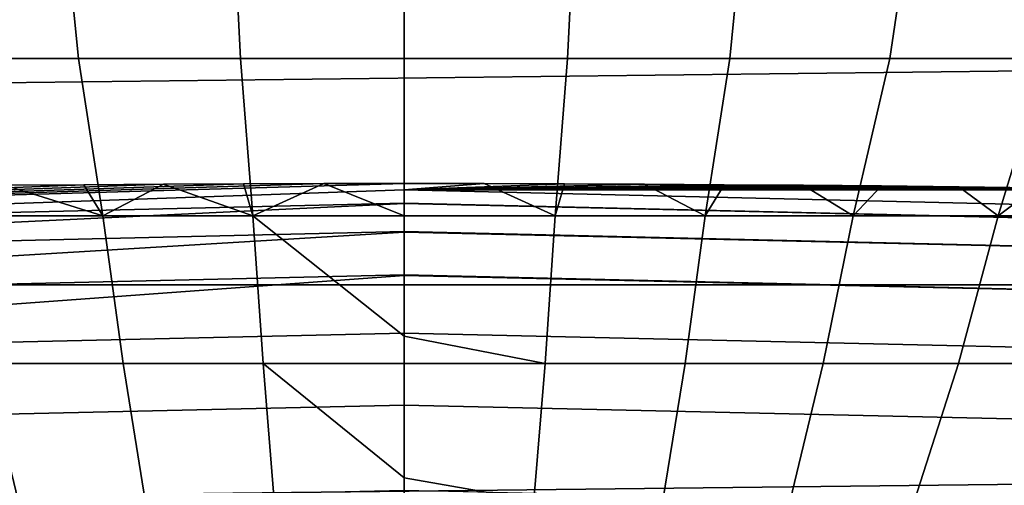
# Model space of a CAD drawing. Header units: metres. Extents: x -109 to 109, y -342 to 66.
# Tile 342 of 512: x -0.334 to 0.521, y 21.056 to 21.461. Entities that reach past the tile are written whole.
import ezdxf

# ---------------------------------------------------------------- set-up
doc = ezdxf.new("R2010")
doc.units = ezdxf.units.M
doc.layers.add('solid_K_24_62_16_000B91', color=7, linetype='CONTINUOUS')

msp = doc.modelspace()

# ---------------------------------------------------------------- linework, layer by layer
at = {"layer": 'solid_K_24_62_16_000B91'}
for points in [[(15.283257, 21.583902, 84.926178), (-15.283264, 21.583897, 84.926178), (-15.772194, 21.230322, 84.926178)], [(15.772186, 21.230328, 84.926178), (15.283257, 21.583902, 84.926178), (-15.772194, 21.230322, 84.926178)], [(-0.44317, 21.571323, -25.787323), (-0.297212, 21.571323, -25.75606), (-0.282831, 21.427015, -25.8388), (-0.421732, 21.427015, -25.868523)], [(-0.297212, 21.571323, -25.75606), (-0.149137, 21.571323, -25.737213), (-0.14192, 21.427015, -25.820883), (-0.282831, 21.427015, -25.8388)], [(-0.149137, 21.571323, -25.737213), (0, 21.571323, -25.730915), (0, 21.427015, -25.814896), (-0.14192, 21.427015, -25.820883)], [(0, 21.571323, -25.730915), (0.149137, 21.571323, -25.737213), (0.141919, 21.427015, -25.820883), (0, 21.427015, -25.814896)], [(0.297211, 21.571323, -25.75606), (0.28283, 21.427015, -25.8388), (0.141919, 21.427015, -25.820883), (0.149137, 21.571323, -25.737213)], [(0.44317, 21.571323, -25.787323), (0.421731, 21.427015, -25.868521), (0.28283, 21.427015, -25.8388), (0.297211, 21.571323, -25.75606)], [(0.585974, 21.571323, -25.83078), (0.557635, 21.427015, -25.909836), (0.421731, 21.427015, -25.868521), (0.44317, 21.571323, -25.787323)], [(-0.421732, 21.427015, -25.868523), (-0.282831, 21.427015, -25.8388), (-0.261604, 21.290215, -25.932297), (-0.39017, 21.290215, -25.959253)], [(-0.282831, 21.427015, -25.8388), (-0.14192, 21.427015, -25.820883), (-0.13125, 21.290215, -25.916048), (-0.261604, 21.290215, -25.932297)], [(0, 21.290215, -25.91062), (-0.13125, 21.290215, -25.916048), (-0.14192, 21.427015, -25.820883), (0, 21.427015, -25.814896)], [(0.13125, 21.290215, -25.916048), (0, 21.290215, -25.91062), (0, 21.427015, -25.814896), (0.141919, 21.427015, -25.820883)], [(0.13125, 21.290215, -25.916048), (0.141919, 21.427015, -25.820883), (0.28283, 21.427015, -25.8388), (0.261604, 21.290215, -25.932297)], [(0.261604, 21.290215, -25.932297), (0.28283, 21.427015, -25.8388), (0.421731, 21.427015, -25.868521), (0.39017, 21.290215, -25.959253)], [(0.39017, 21.290215, -25.959253), (0.421731, 21.427015, -25.868521), (0.557635, 21.427015, -25.909836), (0.516071, 21.290215, -25.996737)], [(0.516071, 21.290215, -25.996737), (0.557635, 21.427015, -25.909836), (0.689577, 21.427015, -25.96245), (0.638447, 21.290215, -26.044487)], [(-0.998438, 21.277843, -29.41346), (-1.014104, 21.288721, -29.262819), (0, 21.318186, -29.110363), (0, 21.312862, -29.262819)], [(-0.069706, 21.318127, -29.108812), (0, 21.318186, -29.110363), (-1.014104, 21.288721, -29.262819)], [(-0.139327, 21.317947, -29.104145), (-0.069706, 21.318127, -29.108812), (-1.014104, 21.288721, -29.262819)], [(-0.20888, 21.317652, -29.096359), (-0.139327, 21.317947, -29.104145), (-1.014104, 21.288721, -29.262819)], [(-0.277976, 21.317242, -29.085484), (-0.20888, 21.317652, -29.096359), (-1.014104, 21.288721, -29.262819)], [(-0.346566, 21.316725, -29.071526), (-0.277976, 21.317242, -29.085484), (-1.014104, 21.288721, -29.262819)], [(-0.39017, 21.290215, -29.040747), (-0.261604, 21.290215, -29.067703), (-0.346566, 21.316725, -29.071526)], [(-0.261604, 21.290215, -29.067703), (-0.277976, 21.317242, -29.085484), (-0.346566, 21.316725, -29.071526)], [(-0.261604, 21.290215, -29.067703), (-0.20888, 21.317652, -29.096359), (-0.277976, 21.317242, -29.085484)], [(-0.261604, 21.290215, -29.067703), (-0.13125, 21.290215, -29.083952), (-0.20888, 21.317652, -29.096359)], [(-0.13125, 21.290215, -29.083952), (-0.139327, 21.317947, -29.104145), (-0.20888, 21.317652, -29.096359)], [(-0.13125, 21.290215, -29.083952), (-0.069706, 21.318127, -29.108812), (-0.139327, 21.317947, -29.104145)], [(0, 21.185617, -29.003736), (0, 21.290215, -29.08938), (-0.069706, 21.318127, -29.108812), (-0.13125, 21.290215, -29.083952)], [(0, 21.290215, -29.08938), (0, 21.318186, -29.110363), (-0.069706, 21.318127, -29.108812)], [(0.069706, 21.318127, -29.108812), (0, 21.312862, -29.262819), (0, 21.318186, -29.110363)], [(0, 21.290215, -29.08938), (0.13125, 21.290215, -29.083952), (0.069706, 21.318127, -29.108812), (0, 21.318186, -29.110363)], [(0.069706, 21.318127, -29.108812), (0.139327, 21.317947, -29.104145), (0, 21.312862, -29.262819)], [(0.139327, 21.317947, -29.104145), (0.208881, 21.317652, -29.096359), (0, 21.312862, -29.262819)], [(0.208881, 21.317652, -29.096359), (0.277978, 21.317242, -29.085484), (0, 21.312862, -29.262819)], [(0.277978, 21.317242, -29.085484), (0.346568, 21.316725, -29.071526), (0, 21.312862, -29.262819)], [(0.346568, 21.316725, -29.071526), (0.414546, 21.316107, -29.054504), (0, 21.312862, -29.262819)], [(0.414546, 21.316107, -29.054504), (0.481794, 21.315393, -29.034439), (0, 21.312862, -29.262819)], [(0.13125, 21.290215, -29.083952), (0.139327, 21.317947, -29.104145), (0.069706, 21.318127, -29.108812)], [(0.13125, 21.290215, -29.083952), (0.261604, 21.290215, -29.067703), (0.208881, 21.317652, -29.096359), (0.139327, 21.317947, -29.104145)], [(0.261604, 21.290215, -29.067703), (0.277978, 21.317242, -29.085484), (0.208881, 21.317652, -29.096359)], [(0.261604, 21.290215, -29.067703), (0.39017, 21.290215, -29.040747), (0.346568, 21.316725, -29.071526), (0.277978, 21.317242, -29.085484)], [(0.39017, 21.290215, -29.040747), (0.414546, 21.316107, -29.054504), (0.346568, 21.316725, -29.071526)], [(0.39017, 21.290215, -29.040747), (0.516071, 21.290215, -29.003263), (0.481794, 21.315393, -29.034439), (0.414546, 21.316107, -29.054504)], [(-0.998438, 21.277843, -29.41346), (0, 21.312862, -29.262819), (0, 21.301256, -29.41346)], [(0.481794, 21.315393, -29.034439), (0.548257, 21.314594, -29.011337), (0, 21.312862, -29.262819)], [(0.548257, 21.314594, -29.011337), (0.613569, 21.313723, -28.985327), (0, 21.312862, -29.262819)], [(0.613569, 21.313723, -28.985327), (0.677745, 21.31279, -28.956398), (0, 21.312862, -29.262819)], [(0.677745, 21.31279, -28.956398), (1.014104, 21.288721, -29.262819), (0, 21.312862, -29.262819)], [(0.998438, 21.277843, -29.41346), (0, 21.301256, -29.41346), (0, 21.312862, -29.262819), (1.014104, 21.288721, -29.262819)], [(0.516071, 21.290215, -29.003263), (0.548257, 21.314594, -29.011337), (0.481794, 21.315393, -29.034439)], [(0.516071, 21.290215, -29.003263), (0.638447, 21.290215, -28.955513), (0.548257, 21.314594, -29.011337)], [(-0.998438, 21.277843, -29.41346), (0, 21.301256, -29.41346), (0, 21.300964, -29.415899), (-0.997279, 21.253145, -29.565153)], [(0, 21.300964, -29.415899), (0, 21.276531, -29.565153), (-0.997279, 21.253145, -29.565153)], [(0.998438, 21.277843, -29.41346), (0, 21.300964, -29.415899), (0, 21.301256, -29.41346)], [(0.997279, 21.253145, -29.565153), (0, 21.276531, -29.565153), (0, 21.300964, -29.415899), (0.998438, 21.277843, -29.41346)], [(-0.363952, 21.161873, -28.937214), (-0.244025, 21.161873, -28.962358), (-0.261604, 21.290215, -29.067703), (-0.39017, 21.290215, -29.040747)], [(-0.244025, 21.161873, -26.037642), (-0.363952, 21.161873, -26.062786), (-0.39017, 21.290215, -25.959253), (-0.261604, 21.290215, -25.932297)], [(-0.244025, 21.161873, -28.962358), (-0.12243, 21.161873, -28.977516), (-0.13125, 21.290215, -29.083952), (-0.261604, 21.290215, -29.067703)], [(-0.12243, 21.161873, -26.022484), (-0.244025, 21.161873, -26.037642), (-0.261604, 21.290215, -25.932297), (-0.13125, 21.290215, -25.916048)], [(-0.13125, 21.290215, -25.916048), (0, 21.290215, -25.91062), (0, 21.161873, -26.01742), (-0.12243, 21.161873, -26.022484)], [(-0.12243, 21.161873, -28.977516), (0, 21.161873, -28.98258), (0, 21.185617, -29.003736), (-0.13125, 21.290215, -29.083952)], [(0.12243, 21.161873, -26.022484), (0, 21.161873, -26.01742), (0, 21.290215, -25.91062), (0.13125, 21.290215, -25.916048)], [(0, 21.185617, -29.003736), (0.12243, 21.161873, -28.977516), (0.13125, 21.290215, -29.083952), (0, 21.290215, -29.08938)], [(0.244025, 21.161873, -26.037642), (0.12243, 21.161873, -26.022484), (0.13125, 21.290215, -25.916048), (0.261604, 21.290215, -25.932297)], [(0.12243, 21.161873, -28.977516), (0.244025, 21.161873, -28.962358), (0.261604, 21.290215, -29.067703), (0.13125, 21.290215, -29.083952)], [(0.363952, 21.161873, -26.062786), (0.244025, 21.161873, -26.037642), (0.261604, 21.290215, -25.932297), (0.39017, 21.290215, -25.959253)], [(0.244025, 21.161873, -28.962358), (0.363952, 21.161873, -28.937214), (0.39017, 21.290215, -29.040747), (0.261604, 21.290215, -29.067703)], [(0.481393, 21.161873, -26.09775), (0.363952, 21.161873, -26.062786), (0.39017, 21.290215, -25.959253), (0.516071, 21.290215, -25.996737)], [(0.363952, 21.161873, -28.937214), (0.481393, 21.161873, -28.90225), (0.516071, 21.290215, -29.003263), (0.39017, 21.290215, -29.040747)], [(0.595545, 21.161873, -26.142294), (0.481393, 21.161873, -26.09775), (0.516071, 21.290215, -25.996737), (0.638447, 21.290215, -26.044487)], [(0.481393, 21.161873, -28.90225), (0.595545, 21.161873, -28.857706), (0.638447, 21.290215, -28.955513), (0.516071, 21.290215, -29.003263)], [(-0.997279, 21.253145, -29.565153), (0, 21.276531, -29.565153), (0, 21.276062, -29.56741), (-0.995518, 21.215611, -29.714186)], [(0, 21.276062, -29.56741), (0, 21.238955, -29.714186), (-0.995518, 21.215611, -29.714186)], [(0.997279, 21.253145, -29.565153), (0, 21.276062, -29.56741), (0, 21.276531, -29.565153)], [(0.995518, 21.215611, -29.714186), (0, 21.238955, -29.714186), (0, 21.276062, -29.56741), (0.997279, 21.253145, -29.565153)], [(-0.995518, 21.215611, -29.714186), (0, 21.238955, -29.714186), (0, 21.23834, -29.716246), (-0.993167, 21.165514, -29.859468)], [(0, 21.23834, -29.716246), (0, 21.18807, -29.861326), (-0.993167, 21.165514, -29.859468)], [(0.995518, 21.215611, -29.714186), (0, 21.23834, -29.716246), (0, 21.238955, -29.714186)], [(0.993167, 21.165514, -29.859468), (0, 21.18807, -29.861326), (0, 21.23834, -29.716246), (0.995518, 21.215611, -29.714186)], [(15.772186, 21.230328, 84.926178), (-15.772194, 21.230322, 84.926178), (-16.252853, 20.86578, 84.926178)], [(16.252846, 20.865786, 84.926178), (15.772186, 21.230328, 84.926178), (-16.252853, 20.86578, 84.926178)], [(-0.993167, 21.165514, -29.859468), (0, 21.18807, -29.861326), (0, 21.125618, -30.001595), (-0.990244, 21.103218, -29.999943)], [(0.990244, 21.103218, -29.999943), (0, 21.125618, -30.001595), (0, 21.18807, -29.861326), (0.993167, 21.165514, -29.859468)], [(0, 21.185617, -29.003736), (0, 21.161873, -28.98258), (0.12243, 21.161873, -28.977516)], [(-0.335197, 21.042889, -28.823664), (-0.224745, 21.042889, -28.846823), (-0.244025, 21.161873, -28.962358), (-0.363952, 21.161873, -28.937214)], [(-0.224745, 21.042889, -26.153177), (-0.335197, 21.042889, -26.176336), (-0.363952, 21.161873, -26.062786), (-0.244025, 21.161873, -26.037642)], [(-0.224745, 21.042889, -28.846823), (-0.112758, 21.042889, -28.860783), (-0.12243, 21.161873, -28.977516), (-0.244025, 21.161873, -28.962358)], [(-0.112758, 21.042889, -26.139217), (-0.224745, 21.042889, -26.153177), (-0.244025, 21.161873, -26.037642), (-0.12243, 21.161873, -26.022484)], [(-0.12243, 21.161873, -26.022484), (0, 21.161873, -26.01742), (0, 21.042889, -26.134554), (-0.112758, 21.042889, -26.139217)], [(-0.12243, 21.161873, -28.977516), (0, 21.062592, -28.886232), (0, 21.161873, -28.98258)], [(-0.112758, 21.042889, -28.860783), (0, 21.042889, -28.865446), (0, 21.062592, -28.886232), (-0.12243, 21.161873, -28.977516)], [(0.112758, 21.042889, -26.139217), (0, 21.042889, -26.134554), (0, 21.161873, -26.01742), (0.12243, 21.161873, -26.022484)], [(0, 21.062592, -28.886232), (0.112758, 21.042889, -28.860783), (0.12243, 21.161873, -28.977516), (0, 21.161873, -28.98258)], [(0.224745, 21.042889, -26.153177), (0.112758, 21.042889, -26.139217), (0.12243, 21.161873, -26.022484), (0.244025, 21.161873, -26.037642)], [(0.112758, 21.042889, -28.860783), (0.224745, 21.042889, -28.846823), (0.244025, 21.161873, -28.962358), (0.12243, 21.161873, -28.977516)], [(0.335197, 21.042889, -26.176336), (0.224745, 21.042889, -26.153177), (0.244025, 21.161873, -26.037642), (0.363952, 21.161873, -26.062786)], [(0.224745, 21.042889, -28.846823), (0.335197, 21.042889, -28.823664), (0.363952, 21.161873, -28.937214), (0.244025, 21.161873, -28.962358)], [(0.44336, 21.042889, -26.208538), (0.335197, 21.042889, -26.176336), (0.363952, 21.161873, -26.062786), (0.481393, 21.161873, -26.09775)], [(0.335197, 21.042889, -28.823664), (0.44336, 21.042889, -28.791462), (0.481393, 21.161873, -28.90225), (0.363952, 21.161873, -28.937214)], [(0.548493, 21.042889, -26.249561), (0.44336, 21.042889, -26.208538), (0.481393, 21.161873, -26.09775), (0.595545, 21.161873, -26.142294)], [(0.44336, 21.042889, -28.791462), (0.548493, 21.042889, -28.750439), (0.595545, 21.161873, -28.857706), (0.481393, 21.161873, -28.90225)], [(-0.990244, 21.103218, -29.999943), (0, 21.125618, -30.001595), (0, 21.051439, -30.136028), (-0.98677, 21.029179, -30.134586)], [(0.98677, 21.029179, -30.134586), (0, 21.051439, -30.136028), (0, 21.125618, -30.001595), (0.990244, 21.103218, -29.999943)], [(0, 21.062592, -28.886232), (0, 21.042889, -28.865446), (0.112758, 21.042889, -28.860783)]]:
    msp.add_3dface(points, dxfattribs=at)

doc.saveas('drawing.dxf')
